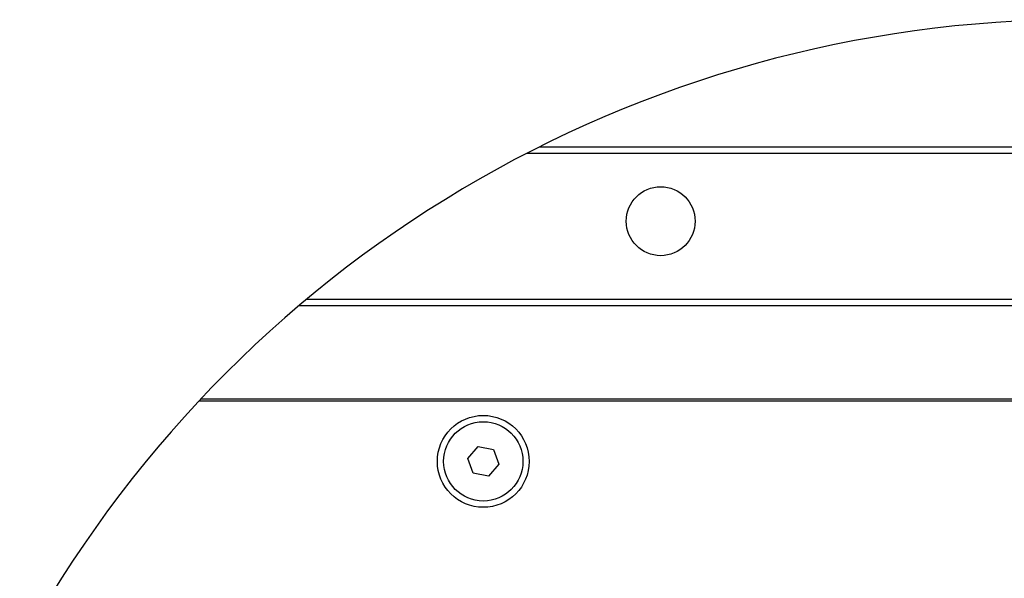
# Model space of a CAD drawing. Header units: millimetres. Extents: x 399 to 6233, y -1870 to 1602.
# Tile 319 of 656: x 4275 to 4322, y 392 to 419. Entities that reach past the tile are written whole.
import ezdxf

# ---------------------------------------------------------------- set-up
doc = ezdxf.new("R2010")
doc.units = ezdxf.units.MM
doc.layers.add('AM_8', color=1, linetype='Continuous', lineweight=25)
doc.layers.add('可見 (ISO)', color=7, linetype='Continuous', lineweight=25)

msp = doc.modelspace()

# ---------------------------------------------------------------- linework, layer by layer
at = {"layer": 'AM_8'}
msp.add_arc((4325.347, 361.393), 57.726, 28.53457, 151.46543, dxfattribs=at)
at = {"layer": '可見 (ISO)'}
for p, q in [((4351.176, 413.018), (4299.518, 413.018)), ((4351.767, 412.718), (4298.927, 412.718)), ((4362.685, 405.418), (4288.01, 405.418)), ((4362.328, 405.718), (4288.367, 405.718)), ((4283.229, 400.868), (4367.466, 400.868)), ((4283.322, 400.968), (4367.372, 400.968)), ((4296.11, 398.106), (4296.598, 398.676)), ((4296.598, 398.676), (4297.336, 398.538)), ((4297.336, 398.538), (4297.585, 397.83)), ((4296.359, 397.398), (4296.11, 398.106)), ((4297.585, 397.83), (4297.097, 397.26)), ((4297.097, 397.26), (4296.359, 397.398))]:
    msp.add_line(p, q, dxfattribs=at)
for centre, radius in [((4305.347, 409.468), 1.65), ((4296.847, 397.968), 2.2), ((4296.847, 397.968), 1.9)]:
    msp.add_circle(centre, radius, dxfattribs=at)

doc.saveas('drawing.dxf')
